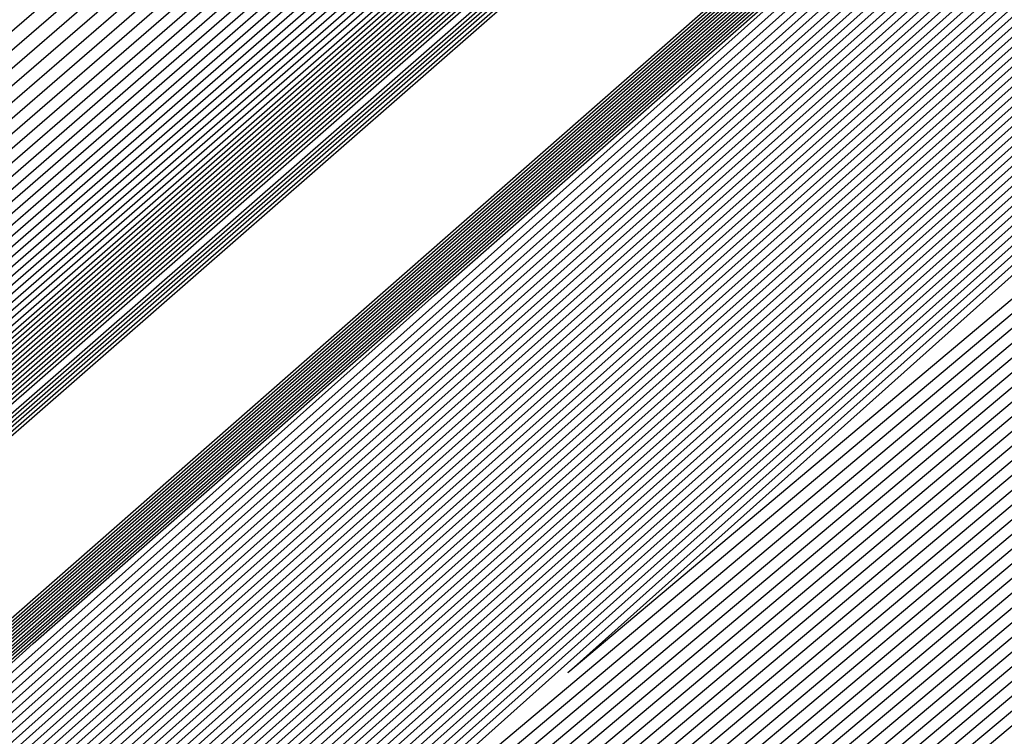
# Model space of a CAD drawing. Extents: x 3249832 to 3255657, y 13789405 to 13793316.
# Tile 704 of 1056: x 3253204.964 to 3253205.247, y 13791254.467 to 13791254.673. Entities that reach past the tile are written whole.
import ezdxf

# ---------------------------------------------------------------- set-up
doc = ezdxf.new("R2010")
doc.units = 0
doc.header["$LTSCALE"] = 100
doc.header["$MEASUREMENT"] = 0
for name, color, linetype in [('GRATIO_03231_CON', 1, 'CONTINUOUS'), ('GRATIO_0323_ICON', 1, 'CONTINUOUS'), ('TARGETS_EAST', 7, 'CONTINUOUS')]:
    doc.layers.add(name, color=color, linetype=linetype)

# ---------------------------------------------------------------- blocks, each defined once
blk = doc.blocks.new('Gratio_032316_contours')
at = {"layer": 'GRATIO_03231_CON', "color": 1, "linetype": 'Continuous', "flags": 128}
for points in [[(3253179.55027, 13791232.39503), (3253186.87441, 13791238.77001), (3253201.4775, 13791251.51898), (3253219.20823, 13791267.00714), (3253234.45763, 13791280.32933), (3253243.00028, 13791287.79153), (3253246.14511, 13791290.5444), (3253246.5846, 13791290.94974), (3253247.02187, 13791291.379), (3253250.20254, 13791294.24212), (3253258.88285, 13791301.95866), (3253274.44262, 13791315.73867), (3253292.7559, 13791331.95413), (3253308.32028, 13791345.76753)], [(3253180.16544, 13791232.93802), (3253187.28488, 13791239.13155), (3253201.72516, 13791251.73678), (3253219.33902, 13791267.12228), (3253234.51314, 13791280.37862), (3253243.01644, 13791287.80647), (3253246.14668, 13791290.54676), (3253246.58389, 13791290.95054), (3253247.01645, 13791291.37639), (3253250.16633, 13791294.21318), (3253258.7639, 13791301.85732), (3253274.17605, 13791315.50724), (3253292.31584, 13791331.56933), (3253307.73285, 13791345.25198)], [(3253180.78061, 13791233.481), (3253187.69534, 13791239.49309), (3253201.97282, 13791251.95458), (3253219.46981, 13791267.23741), (3253234.56866, 13791280.42791), (3253243.03259, 13791287.8214), (3253246.14825, 13791290.54912), (3253246.58317, 13791290.95133), (3253247.01103, 13791291.37378), (3253250.13013, 13791294.18424), (3253258.64495, 13791301.75599), (3253273.90947, 13791315.27582), (3253291.87577, 13791331.18453), (3253307.14542, 13791344.73643)], [(3253181.39578, 13791234.02399), (3253188.1058, 13791239.85463), (3253202.22048, 13791252.17237), (3253219.6006, 13791267.35254), (3253234.62418, 13791280.4772), (3253243.04874, 13791287.83633), (3253246.14982, 13791290.55149), (3253246.58246, 13791290.95213), (3253247.00561, 13791291.37117), (3253250.09393, 13791294.15529), (3253258.526, 13791301.65465), (3253273.6429, 13791315.0444), (3253291.4357, 13791330.79973), (3253306.55799, 13791344.22088)], [(3253182.62612, 13791235.10996), (3253188.92672, 13791240.5777), (3253202.71581, 13791252.60797), (3253219.86218, 13791267.58281), (3253234.73522, 13791280.57579), (3253243.08105, 13791287.8662), (3253246.15297, 13791290.55621), (3253246.58103, 13791290.95372), (3253246.99477, 13791291.36594), (3253250.02153, 13791294.09741), (3253258.2881, 13791301.45198), (3253273.10975, 13791314.58156), (3253290.55557, 13791330.03014), (3253305.38313, 13791343.18978)], [(3253183.24129, 13791235.65295), (3253189.33718, 13791240.93924), (3253202.96347, 13791252.82577), (3253219.99297, 13791267.69794), (3253234.79073, 13791280.62508), (3253243.0972, 13791287.88113), (3253246.15454, 13791290.55858), (3253246.58032, 13791290.95452), (3253246.98935, 13791291.36333), (3253249.98532, 13791294.06847), (3253258.16915, 13791301.35065), (3253272.84317, 13791314.35013), (3253290.11551, 13791329.64534), (3253304.7957, 13791342.67423)], [(3253189.74764, 13791241.30078), (3253203.21113, 13791253.04357), (3253220.12376, 13791267.81308), (3253234.84625, 13791280.67437), (3253243.11336, 13791287.89607), (3253246.15611, 13791290.56094), (3253246.57961, 13791290.95531), (3253246.98393, 13791291.36072), (3253249.94912, 13791294.03953), (3253258.05019, 13791301.24931), (3253272.5766, 13791314.11871), (3253289.67544, 13791329.26055), (3253304.20827, 13791342.15868)], [(3253190.1581, 13791241.66232), (3253203.45879, 13791253.26136), (3253220.25455, 13791267.92821), (3253234.90177, 13791280.72366), (3253243.12951, 13791287.911), (3253246.15768, 13791290.5633), (3253246.57889, 13791290.95611), (3253246.97851, 13791291.35811), (3253249.91292, 13791294.01058), (3253257.93124, 13791301.14798), (3253272.31002, 13791313.88729), (3253289.23538, 13791328.87575), (3253303.62084, 13791341.64313)], [(3253190.97902, 13791242.38539), (3253203.95411, 13791253.69696), (3253220.51613, 13791268.15847), (3253235.01281, 13791280.82224), (3253243.16182, 13791287.94087), (3253246.16082, 13791290.56803), (3253246.57747, 13791290.9577), (3253246.96767, 13791291.35288), (3253249.84051, 13791293.9527), (3253257.69334, 13791300.94531), (3253271.77687, 13791313.42445), (3253288.35525, 13791328.10615), (3253302.44598, 13791340.61203)], [(3253191.38948, 13791242.74693), (3253204.20177, 13791253.91476), (3253220.64692, 13791268.27361), (3253235.06832, 13791280.87154), (3253243.17797, 13791287.9558), (3253246.1624, 13791290.57039), (3253246.57675, 13791290.9585), (3253246.96225, 13791291.35027), (3253249.80431, 13791293.92376), (3253257.57439, 13791300.84397), (3253271.51029, 13791313.19303), (3253287.91518, 13791327.72135), (3253301.85855, 13791340.09648)], [(3253191.79994, 13791243.10847), (3253204.44943, 13791254.13256), (3253220.77772, 13791268.38874), (3253235.12384, 13791280.92083), (3253243.19412, 13791287.97073), (3253246.16397, 13791290.57276), (3253246.57604, 13791290.95929), (3253246.95683, 13791291.34766), (3253249.76811, 13791293.89481), (3253257.45544, 13791300.74264), (3253271.24372, 13791312.9616), (3253287.47511, 13791327.33655), (3253301.27112, 13791339.58093)], [(3253192.2104, 13791243.47001), (3253204.69709, 13791254.35035), (3253220.90851, 13791268.50387), (3253235.17936, 13791280.97012), (3253243.21028, 13791287.98567), (3253246.16554, 13791290.57512), (3253246.57533, 13791290.96009), (3253246.95142, 13791291.34505), (3253249.73191, 13791293.86587), (3253257.33649, 13791300.6413), (3253270.97714, 13791312.73018), (3253287.03505, 13791326.95176), (3253300.68369, 13791339.06538)], [(3253193.03132, 13791244.19308), (3253205.19242, 13791254.78595), (3253221.17009, 13791268.73414), (3253235.29039, 13791281.0687), (3253243.24258, 13791288.01553), (3253246.16868, 13791290.57985), (3253246.5739, 13791290.96168), (3253246.94058, 13791291.33982), (3253249.6595, 13791293.80799), (3253257.09858, 13791300.43863), (3253270.44399, 13791312.26734), (3253286.15492, 13791326.18216), (3253299.50883, 13791338.03428)], [(3253193.44178, 13791244.55462), (3253205.44008, 13791255.00375), (3253221.30088, 13791268.84927), (3253235.34591, 13791281.11799), (3253243.25874, 13791288.03047), (3253246.17025, 13791290.58221), (3253246.57319, 13791290.96248), (3253246.93516, 13791291.33721), (3253249.6233, 13791293.77904), (3253256.97963, 13791300.3373), (3253270.17741, 13791312.03592), (3253285.71485, 13791325.79737), (3253298.92139, 13791337.51873)], [(3253193.85224, 13791244.91616), (3253205.68774, 13791255.22155), (3253221.43167, 13791268.9644), (3253235.40143, 13791281.16728), (3253243.27489, 13791288.0454), (3253246.17182, 13791290.58457), (3253246.57247, 13791290.96327), (3253246.92974, 13791291.3346), (3253249.5871, 13791293.7501), (3253256.86068, 13791300.23596), (3253269.91084, 13791311.8045), (3253285.27479, 13791325.41257), (3253298.33396, 13791337.00318)], [(3253194.2627, 13791245.2777), (3253205.9354, 13791255.43934), (3253221.56246, 13791269.07954), (3253235.45695, 13791281.21658), (3253243.29104, 13791288.06033), (3253246.17339, 13791290.58694), (3253246.57176, 13791290.96407), (3253246.92432, 13791291.33198), (3253249.55089, 13791293.72116), (3253256.74173, 13791300.13463), (3253269.64426, 13791311.57307), (3253284.83472, 13791325.02777), (3253297.74653, 13791336.48763)], [(3253195.08362, 13791246.00077), (3253206.43072, 13791255.87494), (3253221.82404, 13791269.3098), (3253235.56798, 13791281.31516), (3253243.32335, 13791288.0902), (3253246.17654, 13791290.59166), (3253246.57033, 13791290.96566), (3253246.91348, 13791291.32676), (3253249.47849, 13791293.66327), (3253256.50383, 13791299.93196), (3253269.11111, 13791311.11023), (3253283.95459, 13791324.25817), (3253296.57167, 13791335.45653)], [(3253195.49408, 13791246.36231), (3253206.67838, 13791256.09274), (3253221.95483, 13791269.42494), (3253235.6235, 13791281.36445), (3253243.3395, 13791288.10513), (3253246.17811, 13791290.59402), (3253246.56962, 13791290.96646), (3253246.90806, 13791291.32415), (3253249.44229, 13791293.63433), (3253256.38488, 13791299.83062), (3253268.84454, 13791310.87881), (3253283.51452, 13791323.87338), (3253295.98424, 13791334.94098)], [(3253195.90454, 13791246.72385), (3253206.92604, 13791256.31054), (3253222.08562, 13791269.54007), (3253235.67902, 13791281.41374), (3253243.35566, 13791288.12007), (3253246.17968, 13791290.59639), (3253246.56891, 13791290.96725), (3253246.90264, 13791291.32154), (3253249.40609, 13791293.60539), (3253256.26593, 13791299.72929), (3253268.57796, 13791310.64739), (3253283.07446, 13791323.48858), (3253295.39681, 13791334.42543)], [(3253196.31501, 13791247.08539), (3253207.1737, 13791256.52833), (3253222.21641, 13791269.6552), (3253235.73454, 13791281.46303), (3253243.37181, 13791288.135), (3253246.18125, 13791290.59875), (3253246.56819, 13791290.96805), (3253246.89722, 13791291.31892), (3253249.36988, 13791293.57645), (3253256.14697, 13791299.62795), (3253268.31138, 13791310.41597), (3253282.63439, 13791323.10378), (3253294.80938, 13791333.90988)], [(3253197.13593, 13791247.80846), (3253207.66903, 13791256.96393), (3253222.47799, 13791269.88547), (3253235.84557, 13791281.56162), (3253243.40412, 13791288.16487), (3253246.18439, 13791290.60348), (3253246.56677, 13791290.96964), (3253246.88638, 13791291.3137), (3253249.29748, 13791293.51856), (3253255.90907, 13791299.42528), (3253267.77823, 13791309.95312), (3253281.75426, 13791322.33419), (3253293.63452, 13791332.87878)], [(3253197.54639, 13791248.17), (3253207.91669, 13791257.18173), (3253222.60878, 13791270.0006), (3253235.90109, 13791281.61091), (3253243.42027, 13791288.1798), (3253246.18596, 13791290.60584), (3253246.56605, 13791290.97044), (3253246.88096, 13791291.31109), (3253249.26128, 13791293.48962), (3253255.79012, 13791299.32395), (3253267.51166, 13791309.7217), (3253281.31419, 13791321.94939), (3253293.04709, 13791332.36323), (3253299.24948, 13791337.92415)], [(3253197.95685, 13791248.53154), (3253208.16435, 13791257.39953), (3253222.73957, 13791270.11573), (3253235.95661, 13791281.6602), (3253243.43643, 13791288.19473), (3253246.18754, 13791290.6082), (3253246.56534, 13791290.97123), (3253246.87554, 13791291.30847), (3253249.22507, 13791293.46068), (3253255.67117, 13791299.22261), (3253267.24508, 13791309.49028), (3253280.87413, 13791321.56459), (3253292.45966, 13791331.84768), (3253298.58416, 13791337.33876)], [(3253198.36731, 13791248.89308), (3253208.41201, 13791257.61732), (3253222.87037, 13791270.23087), (3253236.01213, 13791281.70949), (3253243.45258, 13791288.20967), (3253246.18911, 13791290.61057), (3253246.56463, 13791290.97203), (3253246.87012, 13791291.30586), (3253249.18887, 13791293.43173), (3253255.55222, 13791299.12128), (3253266.9785, 13791309.25886), (3253280.43407, 13791321.17979), (3253291.87223, 13791331.33213), (3253297.91884, 13791336.75338)], [(3253199.18823, 13791249.61615), (3253208.90733, 13791258.05292), (3253223.13195, 13791270.46113), (3253236.12316, 13791281.80807), (3253243.48489, 13791288.23953), (3253246.19225, 13791290.61529), (3253246.5632, 13791290.97362), (3253246.85928, 13791291.30064), (3253249.11647, 13791293.37385), (3253255.31432, 13791298.91861), (3253266.44535, 13791308.79601), (3253279.55394, 13791320.4102), (3253290.69737, 13791330.30103), (3253296.5882, 13791335.58261)], [(3253199.59869, 13791249.97769), (3253209.15499, 13791258.27072), (3253223.26274, 13791270.57626), (3253236.17868, 13791281.85736), (3253243.50104, 13791288.25447), (3253246.19382, 13791290.61766), (3253246.56249, 13791290.97442), (3253246.85386, 13791291.29803), (3253249.08026, 13791293.34491), (3253255.19536, 13791298.81727), (3253266.17878, 13791308.56459), (3253279.11387, 13791320.0254), (3253290.10994, 13791329.78548), (3253295.92288, 13791334.99723)], [(3253200.00915, 13791250.33923), (3253209.40265, 13791258.48852), (3253223.39353, 13791270.6914), (3253236.2342, 13791281.90666), (3253243.51719, 13791288.2694), (3253246.19539, 13791290.62002), (3253246.56177, 13791290.97521), (3253246.84844, 13791291.29541), (3253249.04406, 13791293.31596), (3253255.07641, 13791298.71594), (3253265.9122, 13791308.33317), (3253278.6738, 13791319.6406), (3253289.52251, 13791329.26993), (3253295.25756, 13791334.41184)], [(3253200.41961, 13791250.70077), (3253209.65031, 13791258.70631), (3253223.52432, 13791270.80653), (3253236.28972, 13791281.95595), (3253243.53335, 13791288.28434), (3253246.19696, 13791290.62238), (3253246.56106, 13791290.97601), (3253246.84302, 13791291.2928), (3253249.00786, 13791293.28702), (3253254.95746, 13791298.6146), (3253265.64563, 13791308.10175), (3253278.23374, 13791319.25581), (3253288.93508, 13791328.75438), (3253294.59224, 13791333.82646)], [(3253201.24053, 13791251.42384), (3253210.14563, 13791259.14191), (3253223.7859, 13791271.0368), (3253236.40075, 13791282.05453), (3253243.56565, 13791288.3142), (3253246.20011, 13791290.62711), (3253246.55963, 13791290.9776), (3253246.83219, 13791291.28758), (3253248.93546, 13791293.22914), (3253254.71956, 13791298.41193), (3253265.11248, 13791307.63891), (3253277.35361, 13791318.48621), (3253287.76022, 13791327.72328), (3253293.2616, 13791332.65569)], [(3253201.65099, 13791251.78538), (3253210.3933, 13791259.35971), (3253223.91669, 13791271.15193), (3253236.45627, 13791282.10382), (3253243.58181, 13791288.32914), (3253246.20168, 13791290.62947), (3253246.55892, 13791290.9784), (3253246.82677, 13791291.28496), (3253248.89925, 13791293.20019), (3253254.60061, 13791298.3106), (3253264.8459, 13791307.40749), (3253276.91354, 13791318.10141), (3253287.17279, 13791327.20773)], [(3253215.27891, 13791264.12388), (3253208.32754, 13791257.89481), (3253202.31158, 13791252.48555), (3253202.06145, 13791252.14692), (3253210.64096, 13791259.57751), (3253224.04748, 13791271.26706)], [(3253216.27123, 13791264.99994), (3253209.15191, 13791258.62312), (3253202.92675, 13791253.02854), (3253202.47191, 13791252.50846), (3253210.88862, 13791259.7953), (3253224.17827, 13791271.38219)]]:
    blk.add_lwpolyline(points, dxfattribs=at)
at = {"layer": 'GRATIO_03231_CON', "color": 5, "linetype": 'Continuous', "flags": 128}
for points in [[(3253178.31993, 13791231.30905), (3253186.05349, 13791238.04694), (3253200.98218, 13791251.08338), (3253218.94665, 13791266.77688), (3253234.34659, 13791280.23075), (3253242.96798, 13791287.76167), (3253246.14197, 13791290.53967), (3253246.58603, 13791290.94815), (3253247.02107, 13791291.37394), (3253250.18182, 13791294.2177), (3253258.80647, 13791301.88356), (3253274.26937, 13791315.56557), (3253292.48955, 13791331.61762), (3253308.02221, 13791345.18354)], [(3253177.70476, 13791230.76607), (3253185.64303, 13791237.6854), (3253200.73452, 13791250.86558), (3253218.81586, 13791266.66175), (3253234.29107, 13791280.18146), (3253242.95182, 13791287.74673), (3253246.1404, 13791290.53731), (3253246.58674, 13791290.94735), (3253247.01436, 13791291.36584), (3253250.12102, 13791294.16091), (3253258.59804, 13791301.69555), (3253273.79626, 13791315.14336), (3253291.70456, 13791330.92064), (3253306.97134, 13791344.25434)], [(3253177.08958, 13791230.22308), (3253185.23257, 13791237.32386), (3253200.48686, 13791250.64779), (3253218.68507, 13791266.54661), (3253234.23556, 13791280.13216), (3253242.93567, 13791287.7318), (3253246.13883, 13791290.53495), (3253246.58745, 13791290.94656), (3253247.00766, 13791291.35773), (3253250.06022, 13791294.10413), (3253258.38961, 13791301.50754), (3253273.32314, 13791314.72115), (3253290.91956, 13791330.22366), (3253305.92046, 13791343.32515)], [(3253176.47441, 13791229.68009), (3253184.82211, 13791236.96232), (3253200.23919, 13791250.42999), (3253218.55428, 13791266.43148), (3253234.18004, 13791280.08287), (3253242.91952, 13791287.71687), (3253246.13725, 13791290.53258), (3253246.58817, 13791290.94576), (3253247.00095, 13791291.34963), (3253249.99942, 13791294.04734), (3253258.18118, 13791301.31953), (3253272.85003, 13791314.29894), (3253290.13456, 13791329.52668), (3253304.86958, 13791342.39595)], [(3253175.24407, 13791228.59412), (3253184.00119, 13791236.23925), (3253199.74387, 13791249.99439), (3253218.2927, 13791266.20121), (3253234.069, 13791279.98429), (3253242.88721, 13791287.687), (3253246.13411, 13791290.52786), (3253246.58959, 13791290.94417), (3253246.98754, 13791291.33342), (3253249.87782, 13791293.93376), (3253257.76432, 13791300.94351), (3253271.9038, 13791313.45451), (3253288.56457, 13791328.13272), (3253302.76783, 13791340.53756)], [(3253196.57706, 13791247.03615), (3253203.47105, 13791253.1938), (3253218.75951, 13791266.60126), (3253234.06971, 13791279.98413), (3253242.88772, 13791287.68662), (3253246.13462, 13791290.52731), (3253246.59031, 13791290.94338), (3253246.98083, 13791291.32532), (3253249.81702, 13791293.87697), (3253257.55589, 13791300.7555), (3253271.43068, 13791313.0323), (3253287.77957, 13791327.43574), (3253301.71695, 13791339.60837)], [(3253196.71057, 13791247.15254), (3253203.58621, 13791253.29381), (3253218.83398, 13791266.66558), (3253234.10345, 13791280.01283), (3253242.89801, 13791287.6948), (3253246.13636, 13791290.52784), (3253246.59102, 13791290.94258), (3253246.97413, 13791291.31721), (3253249.75622, 13791293.82018), (3253257.34746, 13791300.56749), (3253270.95757, 13791312.61009), (3253286.99457, 13791326.73875), (3253300.66608, 13791338.67918)], [(3253196.84408, 13791247.26894), (3253203.70137, 13791253.39382), (3253218.90845, 13791266.7299), (3253234.13718, 13791280.04153), (3253242.9083, 13791287.70297), (3253246.13809, 13791290.52836), (3253246.59174, 13791290.94178), (3253246.96742, 13791291.30911), (3253249.69542, 13791293.76339), (3253257.13903, 13791300.37948), (3253270.48445, 13791312.18788), (3253286.20957, 13791326.04177), (3253299.6152, 13791337.74998)], [(3253197.11109, 13791247.50174), (3253203.93169, 13791253.59384), (3253219.0574, 13791266.85855), (3253234.20465, 13791280.09892), (3253242.92888, 13791287.71932), (3253246.14156, 13791290.52941), (3253246.59316, 13791290.94019), (3253246.95401, 13791291.2929), (3253249.57383, 13791293.64981), (3253256.72217, 13791300.00346), (3253269.53822, 13791311.34346), (3253284.63958, 13791324.64781), (3253297.51345, 13791335.89159)], [(3253197.2446, 13791247.61813), (3253204.04685, 13791253.69384), (3253219.13187, 13791266.92287), (3253234.23839, 13791280.12762), (3253242.93918, 13791287.72749), (3253246.1433, 13791290.52994), (3253246.59388, 13791290.9394), (3253246.9473, 13791291.28479), (3253249.51303, 13791293.59302), (3253256.51374, 13791299.81545), (3253269.06511, 13791310.92125), (3253283.85458, 13791323.95083), (3253296.46257, 13791334.9624)], [(3253197.37811, 13791247.73453), (3253204.16201, 13791253.79385), (3253219.20635, 13791266.98719), (3253234.27212, 13791280.15631), (3253242.94947, 13791287.73567), (3253246.14503, 13791290.53046), (3253246.59459, 13791290.9386), (3253246.9406, 13791291.27669), (3253249.45223, 13791293.53623), (3253256.30531, 13791299.62744), (3253268.59199, 13791310.49904), (3253283.06958, 13791323.25385), (3253295.41169, 13791334.0332)], [(3253197.51162, 13791247.85093), (3253204.27717, 13791253.89386), (3253219.28082, 13791267.05151), (3253234.30586, 13791280.18501), (3253242.95976, 13791287.74384), (3253246.14676, 13791290.53099), (3253246.5953, 13791290.9378), (3253246.93389, 13791291.26859), (3253249.39143, 13791293.47944), (3253256.09688, 13791299.43942), (3253268.11888, 13791310.07683), (3253282.28459, 13791322.55687), (3253294.36082, 13791333.10401)], [(3253197.77863, 13791248.08372), (3253204.50749, 13791254.09388), (3253219.42977, 13791267.18016), (3253234.37333, 13791280.2424), (3253242.98034, 13791287.76019), (3253246.15023, 13791290.53204), (3253246.59673, 13791290.93621), (3253246.92048, 13791291.25238), (3253249.26983, 13791293.36586), (3253255.68002, 13791299.0634), (3253267.17265, 13791309.2324), (3253280.71459, 13791321.16291), (3253292.25906, 13791331.24562), (3253298.86322, 13791336.86351)], [(3253197.91214, 13791248.20012), (3253204.62265, 13791254.19388), (3253219.50424, 13791267.24448), (3253234.40706, 13791280.2711), (3253242.99064, 13791287.76837), (3253246.15197, 13791290.53257), (3253246.59744, 13791290.93542), (3253246.91378, 13791291.24427), (3253249.20903, 13791293.30907), (3253255.47159, 13791298.87539), (3253266.69953, 13791308.81019), (3253279.9296, 13791320.46593), (3253291.20819, 13791330.31643), (3253297.66843, 13791335.81202)], [(3253198.04565, 13791248.31651), (3253204.73781, 13791254.29389), (3253219.57872, 13791267.3088), (3253234.4408, 13791280.2998), (3253243.00093, 13791287.77654), (3253246.1537, 13791290.53309), (3253246.59816, 13791290.93462), (3253246.90707, 13791291.23617), (3253249.14823, 13791293.25228), (3253255.26316, 13791298.68738), (3253266.22642, 13791308.38798), (3253279.1446, 13791319.76895), (3253290.15731, 13791329.38723), (3253296.47364, 13791334.76054)], [(3253198.17916, 13791248.43291), (3253204.85297, 13791254.3939), (3253219.65319, 13791267.37312), (3253234.47453, 13791280.32849), (3253243.01122, 13791287.78471), (3253246.15544, 13791290.53362), (3253246.59887, 13791290.93382), (3253246.90036, 13791291.22806), (3253249.08743, 13791293.19549), (3253255.05473, 13791298.49937), (3253265.7533, 13791307.96577), (3253278.3596, 13791319.07197), (3253289.10643, 13791328.45804), (3253295.27885, 13791333.70905)], [(3253198.44617, 13791248.6657), (3253205.08329, 13791254.59392), (3253219.80214, 13791267.50177), (3253234.542, 13791280.38589), (3253243.0318, 13791287.80106), (3253246.15891, 13791290.53467), (3253246.6003, 13791290.93223), (3253246.88695, 13791291.21186), (3253248.96583, 13791293.08191), (3253254.63787, 13791298.12335), (3253264.80707, 13791307.12135), (3253276.7896, 13791317.678), (3253287.00468, 13791326.59965), (3253292.88927, 13791331.60608), (3253295.95133, 13791334.07094)], [(3253198.57968, 13791248.7821), (3253205.19845, 13791254.69392), (3253219.87661, 13791267.56609), (3253234.57574, 13791280.41459), (3253243.04209, 13791287.80924), (3253246.16064, 13791290.53519), (3253246.60101, 13791290.93144), (3253246.88025, 13791291.20375), (3253248.90503, 13791293.02512), (3253254.42944, 13791297.93534), (3253264.33396, 13791306.69914), (3253276.00461, 13791316.98102), (3253285.9538, 13791325.67045), (3253291.69448, 13791330.55459), (3253294.7416, 13791333.01142)], [(3253198.71319, 13791248.8985), (3253205.31361, 13791254.79393), (3253219.95108, 13791267.63041), (3253234.60947, 13791280.44328), (3253243.05239, 13791287.81741), (3253246.16237, 13791290.53572), (3253246.60172, 13791290.93064), (3253246.87354, 13791291.19565), (3253248.84423, 13791292.96834), (3253254.22101, 13791297.74733), (3253263.86084, 13791306.27693), (3253275.21961, 13791316.28404), (3253284.90293, 13791324.74126), (3253290.49969, 13791329.50311), (3253293.53187, 13791331.9519)], [(3253198.8467, 13791249.0149), (3253205.42877, 13791254.89394), (3253220.02556, 13791267.69473), (3253234.64321, 13791280.47198), (3253243.06268, 13791287.82558), (3253246.16411, 13791290.53624), (3253246.60244, 13791290.92984), (3253246.86684, 13791291.18754), (3253248.78343, 13791292.91155), (3253254.01258, 13791297.55932), (3253263.38773, 13791305.85472), (3253274.43461, 13791315.58706), (3253283.85205, 13791323.81207), (3253289.3049, 13791328.45162), (3253292.32214, 13791330.89237), (3253295.39879, 13791333.38715)], [(3253199.11371, 13791249.24769), (3253205.65909, 13791255.09396), (3253220.17451, 13791267.82338), (3253234.71068, 13791280.52937), (3253243.08326, 13791287.84193), (3253246.16758, 13791290.53729), (3253246.60386, 13791290.92825), (3253246.85342, 13791291.17133), (3253248.66183, 13791292.79797), (3253253.59572, 13791297.1833), (3253262.4415, 13791305.01029), (3253272.86462, 13791314.1931), (3253281.7503, 13791321.95368), (3253286.91532, 13791326.34865), (3253289.90268, 13791328.77333), (3253293.18693, 13791331.45768)], [(3253199.24722, 13791249.36409), (3253205.77425, 13791255.19397), (3253220.24898, 13791267.8877), (3253234.74441, 13791280.55807), (3253243.09355, 13791287.85011), (3253246.16931, 13791290.53782), (3253246.60458, 13791290.92746), (3253246.84672, 13791291.16323), (3253248.60103, 13791292.74118), (3253253.38729, 13791296.99529), (3253261.96839, 13791304.58808), (3253272.07962, 13791313.49612), (3253280.69942, 13791321.02448), (3253285.72053, 13791325.29717), (3253288.69295, 13791327.71381), (3253292.081, 13791330.49295), (3253297.61917, 13791335.1971)], [(3253199.38073, 13791249.48048), (3253205.88941, 13791255.29397), (3253220.32345, 13791267.95202), (3253234.77815, 13791280.58677), (3253243.10385, 13791287.85828), (3253246.17105, 13791290.53834), (3253246.60529, 13791290.92666), (3253246.84001, 13791291.15513), (3253248.54023, 13791292.68439), (3253253.17886, 13791296.80728), (3253261.49527, 13791304.16587), (3253271.29462, 13791312.79914), (3253279.64854, 13791320.09529), (3253284.52574, 13791324.24568), (3253287.48322, 13791326.65429), (3253290.97507, 13791329.52822), (3253296.71525, 13791334.41022)], [(3253199.51424, 13791249.59688), (3253206.00457, 13791255.39398), (3253220.39793, 13791268.01634), (3253234.81188, 13791280.61546), (3253243.11414, 13791287.86646), (3253246.17278, 13791290.53887), (3253246.606, 13791290.92586), (3253246.83331, 13791291.14702), (3253248.47943, 13791292.6276), (3253252.97044, 13791296.61927), (3253261.02215, 13791303.74366), (3253270.50962, 13791312.10216), (3253278.59767, 13791319.16609), (3253283.33095, 13791323.1942), (3253286.27349, 13791325.59476), (3253289.86914, 13791328.56348), (3253295.81132, 13791333.62334)], [(3253199.78125, 13791249.82967), (3253206.23489, 13791255.594), (3253220.54687, 13791268.14499), (3253234.87935, 13791280.67286), (3253243.13472, 13791287.8828), (3253246.17625, 13791290.53992), (3253246.60743, 13791290.92427), (3253246.8199, 13791291.13081), (3253248.35784, 13791292.51402), (3253252.55358, 13791296.24325), (3253260.07593, 13791302.89924), (3253268.93963, 13791310.70819), (3253276.49591, 13791317.3077), (3253280.94137, 13791321.09123), (3253283.85403, 13791323.47572), (3253287.65728, 13791326.63402), (3253294.00347, 13791332.04958)], [(3253199.91476, 13791249.94607), (3253206.35005, 13791255.69401), (3253220.62135, 13791268.20931), (3253234.91309, 13791280.70156), (3253243.14501, 13791287.89098), (3253246.17798, 13791290.54045), (3253246.60814, 13791290.92348), (3253246.81319, 13791291.12271), (3253248.29704, 13791292.45723), (3253252.34515, 13791296.05524), (3253259.60281, 13791302.47703), (3253268.15463, 13791310.01121), (3253275.44504, 13791316.37851), (3253279.74658, 13791320.03974), (3253282.6443, 13791322.4162), (3253286.55135, 13791325.66929), (3253293.09954, 13791331.2627), (3253300.79521, 13791337.86923)], [(3253200.04827, 13791250.06247), (3253206.46521, 13791255.79401), (3253220.69582, 13791268.27363), (3253234.94682, 13791280.73025), (3253243.15531, 13791287.89915), (3253246.17972, 13791290.54097), (3253246.60886, 13791290.92268), (3253246.80649, 13791291.1146), (3253248.23624, 13791292.40044), (3253252.13672, 13791295.86723), (3253259.1297, 13791302.05482), (3253267.36963, 13791309.31423), (3253274.39416, 13791315.44932), (3253278.55179, 13791318.98826), (3253281.43456, 13791321.35667), (3253285.44542, 13791324.70455), (3253292.19561, 13791330.47582), (3253300.12972, 13791337.29016)], [(3253200.18178, 13791250.17887), (3253206.58037, 13791255.89402), (3253220.77029, 13791268.33795), (3253234.98056, 13791280.75895), (3253243.1656, 13791287.90733), (3253246.18145, 13791290.5415), (3253246.60957, 13791290.92188), (3253246.79978, 13791291.1065), (3253248.17544, 13791292.34365), (3253251.92829, 13791295.67922), (3253258.65658, 13791301.63261), (3253266.58464, 13791308.61725), (3253273.34328, 13791314.52012), (3253277.357, 13791317.93677), (3253280.22483, 13791320.29715), (3253284.33949, 13791323.73982), (3253291.29169, 13791329.68894), (3253299.46423, 13791336.71108)], [(3253200.44879, 13791250.41166), (3253206.81069, 13791256.09404), (3253220.91924, 13791268.4666), (3253235.04803, 13791280.81634), (3253243.18618, 13791287.92368), (3253246.18492, 13791290.54255), (3253246.611, 13791290.92029), (3253246.78637, 13791291.09029), (3253248.05384, 13791292.23007), (3253251.51143, 13791295.3032), (3253257.71035, 13791300.78818), (3253265.01464, 13791307.22329), (3253271.24153, 13791312.66173), (3253274.96742, 13791315.8338), (3253277.80537, 13791318.17811), (3253282.12763, 13791321.81036), (3253289.48383, 13791328.11518), (3253298.13324, 13791335.55292)], [(3253200.5823, 13791250.52806), (3253206.92586, 13791256.19405), (3253220.99372, 13791268.53092), (3253235.08176, 13791280.84504), (3253243.19647, 13791287.93185), (3253246.18666, 13791290.54307), (3253246.61171, 13791290.9195), (3253246.77966, 13791291.08219), (3253247.99304, 13791292.17328), (3253251.303, 13791295.11519), (3253257.23724, 13791300.36597), (3253264.22964, 13791306.52631), (3253270.19065, 13791311.73254), (3253273.77263, 13791314.78231), (3253276.59564, 13791317.11859), (3253281.0217, 13791320.84562), (3253288.57991, 13791327.3283), (3253297.46775, 13791334.97385)], [(3253200.71581, 13791250.64445), (3253207.04102, 13791256.29406), (3253221.06819, 13791268.59524), (3253235.1155, 13791280.87374), (3253243.20676, 13791287.94002), (3253246.18839, 13791290.5436), (3253246.61242, 13791290.9187), (3253246.77296, 13791291.07408), (3253247.93224, 13791292.11649), (3253251.09457, 13791294.92718), (3253256.76412, 13791299.94376), (3253263.44465, 13791305.82933), (3253269.13978, 13791310.80334), (3253272.57784, 13791313.73083), (3253275.38591, 13791316.05906), (3253279.91577, 13791319.88089), (3253287.67598, 13791326.54142), (3253296.80226, 13791334.39477)], [(3253200.84932, 13791250.76085), (3253207.15618, 13791256.39406), (3253221.14266, 13791268.65956), (3253235.14923, 13791280.90243), (3253243.21706, 13791287.9482), (3253246.19012, 13791290.54412), (3253246.61314, 13791290.9179), (3253246.76625, 13791291.06598), (3253247.87144, 13791292.0597), (3253250.88614, 13791294.73917), (3253256.29101, 13791299.52155), (3253262.65965, 13791305.13235), (3253268.0889, 13791309.87415), (3253271.38305, 13791312.67934), (3253274.17618, 13791314.99954), (3253278.80984, 13791318.91616), (3253286.77206, 13791325.75454), (3253296.13677, 13791333.81569)], [(3253201.11633, 13791250.99365), (3253207.3865, 13791256.59408), (3253221.29161, 13791268.78821), (3253235.2167, 13791280.95983), (3253243.23764, 13791287.96455), (3253246.19359, 13791290.54517), (3253246.61456, 13791290.91631), (3253246.75284, 13791291.04977), (3253247.74984, 13791291.94612), (3253250.46928, 13791294.36315), (3253255.34478, 13791298.67713), (3253261.08965, 13791303.73839), (3253265.98715, 13791308.01576), (3253268.99347, 13791310.57637), (3253271.75672, 13791312.8805), (3253276.59798, 13791316.9867), (3253284.9642, 13791324.18078), (3253294.80578, 13791332.65754)], [(3253201.24984, 13791251.11004), (3253207.50166, 13791256.69409), (3253221.36608, 13791268.85253), (3253235.25044, 13791280.98852), (3253243.24793, 13791287.97272), (3253246.19533, 13791290.5457), (3253246.61528, 13791290.91552), (3253246.74613, 13791291.04167), (3253247.68904, 13791291.88933), (3253250.26085, 13791294.17514), (3253254.87166, 13791298.25492), (3253260.30466, 13791303.04141), (3253264.93627, 13791307.08657), (3253267.79868, 13791309.52489), (3253270.54699, 13791311.82097), (3253275.49205, 13791316.02196), (3253284.06028, 13791323.3939), (3253294.14029, 13791332.07846)], [(3253299.35381, 13791335.9237), (3253286.25172, 13791324.38716), (3253270.79069, 13791310.86249), (3253257.61789, 13791299.40003), (3253250.22293, 13791293.0328), (3253247.46514, 13791290.7248), (3253247.04628, 13791290.42273), (3253246.62408, 13791290.0551), (3253243.68024, 13791287.47763), (3253235.65243, 13791280.52785), (3253221.67493, 13791268.49847), (3253207.66834, 13791256.50298), (3253201.24984, 13791251.11004)], [(3253201.38335, 13791251.22644), (3253207.61682, 13791256.7941), (3253221.44056, 13791268.91685), (3253235.28417, 13791281.01722), (3253243.25822, 13791287.9809), (3253246.19706, 13791290.54622), (3253246.61599, 13791290.91472), (3253246.73943, 13791291.03356), (3253247.62824, 13791291.83254), (3253250.05242, 13791293.98713), (3253254.39855, 13791297.83271), (3253259.51966, 13791302.34443), (3253263.88539, 13791306.15737), (3253266.60389, 13791308.4734), (3253269.33726, 13791310.76145), (3253274.38613, 13791315.05723), (3253283.15635, 13791322.60702), (3253293.4748, 13791331.49938)], [(3253299.10129, 13791335.70586), (3253286.06223, 13791324.22482), (3253270.67552, 13791310.76527), (3253257.56597, 13791299.35808), (3253250.20639, 13791293.02173), (3253247.46167, 13791290.72506), (3253247.04475, 13791290.42453), (3253246.62391, 13791290.05783), (3253243.68889, 13791287.4877), (3253235.68483, 13791280.55809), (3253221.74845, 13791268.56389), (3253207.783, 13791256.60355), (3253201.38335, 13791251.22644)], [(3253201.51686, 13791251.34284), (3253207.73198, 13791256.8941), (3253221.51503, 13791268.98117), (3253235.31791, 13791281.04592), (3253243.26852, 13791287.98907), (3253246.1988, 13791290.54675), (3253246.6167, 13791290.91393), (3253246.73272, 13791291.02546), (3253247.56744, 13791291.77576), (3253249.84399, 13791293.79912), (3253253.92543, 13791297.41049), (3253258.73466, 13791301.64744), (3253262.83452, 13791305.22818), (3253265.4091, 13791307.42192), (3253268.12753, 13791309.70193), (3253273.2802, 13791314.0925), (3253282.25242, 13791321.82014), (3253292.80931, 13791330.9203), (3253301.81088, 13791338.63068)], [(3253298.84877, 13791335.48803), (3253285.87273, 13791324.06249), (3253270.56035, 13791310.66805), (3253257.51405, 13791299.31614), (3253250.18984, 13791293.01065), (3253247.4582, 13791290.72532), (3253247.04322, 13791290.42633), (3253246.62373, 13791290.06056), (3253243.69755, 13791287.49776), (3253235.71722, 13791280.58833), (3253221.82197, 13791268.62931), (3253207.89767, 13791256.70413), (3253201.51686, 13791251.34284)], [(3253201.78387, 13791251.57563), (3253207.9623, 13791257.09412), (3253221.66398, 13791269.10982), (3253235.38538, 13791281.10331), (3253243.2891, 13791288.00542), (3253246.20227, 13791290.5478), (3253246.61813, 13791290.91233), (3253246.71931, 13791291.00925), (3253247.44584, 13791291.66218), (3253249.42713, 13791293.4231), (3253252.9792, 13791296.56607), (3253257.16467, 13791300.25348), (3253260.73276, 13791303.36979), (3253263.01952, 13791305.31895), (3253265.70807, 13791307.58288), (3253271.06834, 13791312.16303), (3253280.44457, 13791320.24638), (3253291.47832, 13791329.76215), (3253300.88547, 13791337.82513)], [(3253298.34373, 13791335.05235), (3253285.49373, 13791323.73782), (3253270.33006, 13791310.47357), (3253257.41034, 13791299.23211), (3253250.15702, 13791292.9882), (3253247.45165, 13791290.72536), (3253247.04061, 13791290.42937), (3253246.62378, 13791290.06555), (3253243.71512, 13791287.51757), (3253235.78213, 13791280.64867), (3253221.96904, 13791268.7601), (3253208.127, 13791256.90528), (3253201.78387, 13791251.57563)], [(3253201.91738, 13791251.69203), (3253208.07746, 13791257.19413), (3253221.73845, 13791269.17414), (3253235.41911, 13791281.13201), (3253243.29939, 13791288.01359), (3253246.204, 13791290.54832), (3253246.61884, 13791290.91154), (3253246.71261, 13791291.00114), (3253247.38504, 13791291.60539), (3253249.2187, 13791293.23509), (3253252.50609, 13791296.14386), (3253256.37967, 13791299.5565), (3253259.68189, 13791302.44059), (3253261.82473, 13791304.26746), (3253264.49834, 13791306.52336), (3253269.96241, 13791311.1983), (3253279.54064, 13791319.4595), (3253290.81283, 13791329.18307), (3253300.42277, 13791337.42236)], [(3253298.09121, 13791334.83452), (3253285.30424, 13791323.57548), (3253270.21493, 13791310.37629), (3253257.35856, 13791299.19), (3253250.14077, 13791292.97675), (3253247.44864, 13791290.72505), (3253247.03961, 13791290.4305), (3253246.62406, 13791290.06771), (3253243.72406, 13791287.52727), (3253235.81466, 13791280.67874), (3253222.0426, 13791268.82547), (3253208.24167, 13791257.00585), (3253201.91738, 13791251.69203)], [(3253202.05089, 13791251.80842), (3253208.19262, 13791257.29414), (3253221.81293, 13791269.23846), (3253235.45285, 13791281.16071), (3253243.30968, 13791288.02177), (3253246.20573, 13791290.54885), (3253246.61956, 13791290.91074), (3253246.7059, 13791290.99304), (3253247.32424, 13791291.5486), (3253249.01027, 13791293.04708), (3253252.03297, 13791295.72165), (3253255.59467, 13791298.85952), (3253258.63101, 13791301.5114), (3253260.62994, 13791303.21597), (3253263.28861, 13791305.46384), (3253268.85648, 13791310.23357), (3253278.63672, 13791318.67262), (3253290.14734, 13791328.60399), (3253299.96006, 13791337.01958)], [(3253297.83869, 13791334.61668), (3253285.11475, 13791323.41314), (3253270.09981, 13791310.27902), (3253257.30679, 13791299.14788), (3253250.12455, 13791292.96527), (3253247.44567, 13791290.72468), (3253247.03867, 13791290.43158), (3253246.62439, 13791290.06982), (3253243.73305, 13791287.53693), (3253235.8472, 13791280.70879), (3253222.11616, 13791268.89083), (3253208.35634, 13791257.10642), (3253202.05089, 13791251.80842)], [(3253222.18973, 13791268.9562), (3253208.47101, 13791257.20698), (3253202.18439, 13791251.92482), (3253202.18439, 13791251.92482), (3253208.30778, 13791257.39414), (3253221.8874, 13791269.30278)], [(3253222.33685, 13791269.08692), (3253208.70035, 13791257.40813), (3253202.45141, 13791252.15761), (3253202.45141, 13791252.15761), (3253208.5381, 13791257.59416), (3253222.03635, 13791269.43142)], [(3253222.41042, 13791269.15229), (3253208.81502, 13791257.50869), (3253202.58492, 13791252.27401), (3253202.58492, 13791252.27401), (3253208.65326, 13791257.69417), (3253222.11082, 13791269.49575)], [(3253222.48398, 13791269.21765), (3253208.92969, 13791257.60926), (3253202.71843, 13791252.39041), (3253202.71843, 13791252.39041), (3253208.76842, 13791257.79418), (3253222.18529, 13791269.56007)], [(3253222.55754, 13791269.28301), (3253209.04436, 13791257.70983), (3253202.85194, 13791252.50681), (3253202.85193, 13791252.50681), (3253208.88358, 13791257.89419), (3253222.25977, 13791269.62439)], [(3253222.70467, 13791269.41374), (3253209.2737, 13791257.91097), (3253203.11895, 13791252.7396), (3253203.11895, 13791252.7396), (3253209.1139, 13791258.0942), (3253222.40871, 13791269.75304)], [(3253222.77823, 13791269.4791), (3253209.38837, 13791258.01154), (3253203.25246, 13791252.856), (3253203.25246, 13791252.856), (3253209.22906, 13791258.19421), (3253222.48319, 13791269.81736)], [(3253222.8518, 13791269.54447), (3253209.50304, 13791258.11211), (3253203.38597, 13791252.97239), (3253203.38597, 13791252.97239), (3253209.34422, 13791258.29422), (3253222.55766, 13791269.88168)], [(3253222.92536, 13791269.60983), (3253209.61771, 13791258.21268), (3253203.51947, 13791253.08879), (3253203.51947, 13791253.08879), (3253209.45938, 13791258.39423), (3253222.63214, 13791269.946)], [(3253294.55593, 13791331.78482), (3253282.65133, 13791321.30274), (3253268.6032, 13791309.01445), (3253256.6338, 13791298.60027), (3253249.91373, 13791292.81609), (3253247.40711, 13791290.71997), (3253247.02638, 13791290.44557), (3253246.62867, 13791290.09727), (3253243.8498, 13791287.66252), (3253236.27025, 13791281.09954), (3253223.07249, 13791269.74056), (3253209.84706, 13791258.41382), (3253203.78649, 13791253.32159), (3253203.78649, 13791253.32159), (3253209.68971, 13791258.59423), (3253222.78114, 13791270.07458), (3253235.89161, 13791281.53353), (3253243.79641, 13791288.43297), (3253249.04881, 13791292.99861), (3253256.14655, 13791299.14707), (3253268.13516, 13791309.52901), (3253282.25127, 13791321.73092), (3253294.2793, 13791332.07331)], [(3253294.30341, 13791331.56698), (3253282.46184, 13791321.1404), (3253268.48808, 13791308.91717), (3253256.58203, 13791298.55815), (3253249.89752, 13791292.80461), (3253247.40414, 13791290.71961), (3253247.02543, 13791290.44664), (3253246.629, 13791290.09938), (3253243.85878, 13791287.67218), (3253236.30279, 13791281.1296), (3253223.14605, 13791269.80592), (3253209.96173, 13791258.51439), (3253203.92, 13791253.43798), (3253203.92, 13791253.43798), (3253209.80487, 13791258.69424), (3253222.85565, 13791270.13885), (3253235.92547, 13791281.56208), (3253243.80512, 13791288.43921), (3253249.03601, 13791292.98573), (3253256.09723, 13791299.1022), (3253268.02248, 13791309.42905), (3253282.06389, 13791321.56632), (3253294.02824, 13791331.85395)], [(3253294.05089, 13791331.34915), (3253282.27235, 13791320.97806), (3253268.37296, 13791308.8199), (3253256.53026, 13791298.51602), (3253249.8813, 13791292.79314), (3253247.40117, 13791290.71925), (3253247.02448, 13791290.44772), (3253246.62933, 13791290.10149), (3253243.86776, 13791287.68184), (3253236.33533, 13791281.15966), (3253223.21961, 13791269.87129), (3253210.0764, 13791258.61496), (3253204.05351, 13791253.55438), (3253204.05351, 13791253.55438), (3253209.92004, 13791258.79424), (3253222.93017, 13791270.20313), (3253235.95934, 13791281.59062), (3253243.81382, 13791288.44544), (3253249.02321, 13791292.97286), (3253256.04791, 13791299.05733), (3253267.90979, 13791309.32909), (3253281.87651, 13791321.40172), (3253293.77719, 13791331.63458)], [(3253293.79837, 13791331.13131), (3253282.08285, 13791320.81572), (3253268.25784, 13791308.72262), (3253256.47849, 13791298.4739), (3253249.86508, 13791292.78166), (3253247.39821, 13791290.71889), (3253247.02354, 13791290.4488), (3253246.62966, 13791290.1036), (3253243.87675, 13791287.6915), (3253236.36787, 13791281.18972), (3253223.29318, 13791269.93665), (3253210.19107, 13791258.71553), (3253204.18702, 13791253.67078), (3253204.18701, 13791253.67078), (3253210.0352, 13791258.89424), (3253223.00468, 13791270.26741), (3253235.9932, 13791281.61917), (3253243.82253, 13791288.45167), (3253249.01041, 13791292.95999), (3253255.9986, 13791299.01245), (3253267.79711, 13791309.22914), (3253281.68913, 13791321.23712), (3253293.52613, 13791331.41522)], [(3253281.70387, 13791320.49104), (3253268.02759, 13791308.52807), (3253256.37495, 13791298.38965), (3253249.83265, 13791292.75871), (3253247.39227, 13791290.71816), (3253247.02165, 13791290.45095), (3253246.63032, 13791290.10782), (3253243.89471, 13791287.71083), (3253236.43295, 13791281.24983), (3253223.4403, 13791270.06738), (3253210.42041, 13791258.91666), (3253204.45403, 13791253.90357), (3253204.45403, 13791253.90357), (3253210.2655, 13791259.09429), (3253223.15342, 13791270.39627), (3253236.05998, 13791281.67732), (3253243.49467, 13791288.16911), (3253246.23629, 13791290.55891), (3253246.63094, 13791290.89792), (3253246.97688, 13791291.19282), (3253249.38096, 13791293.27243), (3253255.90221, 13791298.92109), (3253267.57241, 13791309.02875), (3253281.31446, 13791320.90786)], [(3253281.51437, 13791320.3287), (3253267.91246, 13791308.4308), (3253256.32319, 13791298.34753), (3253249.81643, 13791292.74723), (3253247.38931, 13791290.7178), (3253247.0207, 13791290.45203), (3253246.63065, 13791290.10993), (3253243.90369, 13791287.72049), (3253236.4655, 13791281.27989), (3253223.51387, 13791270.13274), (3253210.53508, 13791259.01723), (3253204.58754, 13791254.01997), (3253204.58754, 13791254.01997), (3253210.38066, 13791259.1943), (3253223.22789, 13791270.4606), (3253236.0937, 13791281.70603), (3253243.50493, 13791288.17732), (3253246.23793, 13791290.55953), (3253246.63143, 13791290.89735), (3253246.97568, 13791291.19044), (3253249.36691, 13791293.25849), (3253255.85289, 13791298.87622), (3253267.45972, 13791308.92879), (3253281.12708, 13791320.74326)], [(3253281.32488, 13791320.16636), (3253267.79734, 13791308.33352), (3253256.27142, 13791298.30541), (3253249.80022, 13791292.73576), (3253247.38634, 13791290.71744), (3253247.01976, 13791290.4531), (3253246.63098, 13791290.11204), (3253243.91267, 13791287.73015), (3253236.49804, 13791281.30995), (3253223.58743, 13791270.1981), (3253210.64975, 13791259.1178), (3253204.72105, 13791254.13636), (3253204.72105, 13791254.13637), (3253210.49582, 13791259.2943), (3253223.30236, 13791270.52492), (3253236.12742, 13791281.73474), (3253243.51518, 13791288.18552), (3253246.23956, 13791290.56015), (3253246.63193, 13791290.89678), (3253246.97448, 13791291.18805), (3253249.35287, 13791293.24455), (3253255.80356, 13791298.83135), (3253267.34704, 13791308.82884), (3253280.9397, 13791320.57865)], [(3253281.13539, 13791320.00402), (3253267.68222, 13791308.23625), (3253256.21965, 13791298.26328), (3253249.784, 13791292.72428), (3253247.38337, 13791290.71708), (3253247.01881, 13791290.45418), (3253246.63131, 13791290.11416), (3253243.92165, 13791287.73981), (3253236.53058, 13791281.34001), (3253223.66099, 13791270.26347), (3253210.76442, 13791259.21837), (3253204.85455, 13791254.25276), (3253204.85455, 13791254.25276), (3253210.61098, 13791259.39431), (3253223.37683, 13791270.58925), (3253236.16114, 13791281.76345), (3253243.52543, 13791288.19373), (3253246.2412, 13791290.56077), (3253246.63242, 13791290.89621), (3253246.97329, 13791291.18567), (3253249.33882, 13791293.23061), (3253255.75424, 13791298.78648), (3253267.23435, 13791308.72888), (3253280.75231, 13791320.41405)], [(3253267.45197, 13791308.0417), (3253256.11611, 13791298.17904), (3253249.75157, 13791292.70133), (3253247.37744, 13791290.71635), (3253247.01692, 13791290.45633), (3253246.63197, 13791290.11838), (3253243.93961, 13791287.75913), (3253236.59567, 13791281.40012), (3253223.80812, 13791270.3942), (3253210.99376, 13791259.41951), (3253205.12157, 13791254.48556), (3253205.12157, 13791254.48556), (3253210.84129, 13791259.59433), (3253223.52577, 13791270.7179), (3253236.22858, 13791281.82086), (3253243.54593, 13791288.21014), (3253246.24446, 13791290.562), (3253246.6334, 13791290.89508), (3253246.97089, 13791291.1809), (3253249.31072, 13791293.20273), (3253255.65559, 13791298.69674), (3253267.00898, 13791308.52897)]]:
    blk.add_lwpolyline(points, dxfattribs=at)
at = {"layer": 'GRATIO_0323_ICON', "color": 7, "linetype": 'Continuous', "flags": 128}
for points in [[(3253175.85924, 13791229.13711), (3253184.41165, 13791236.60078), (3253199.99153, 13791250.21219), (3253218.42349, 13791266.31635), (3253234.12452, 13791280.03358), (3253242.90336, 13791287.70193), (3253246.13568, 13791290.53022), (3253246.58888, 13791290.94497), (3253246.99424, 13791291.34152), (3253249.93862, 13791293.99055), (3253257.97275, 13791301.13152), (3253272.37691, 13791313.87673), (3253289.34956, 13791328.8297), (3253303.81871, 13791341.46676)], [(3253182.01095, 13791234.56698), (3253188.51626, 13791240.21616), (3253202.46814, 13791252.39017), (3253219.73139, 13791267.46768), (3253234.6797, 13791280.5265), (3253243.0649, 13791287.85127), (3253246.1514, 13791290.55385), (3253246.58175, 13791290.95293), (3253247.00019, 13791291.36856), (3253250.05773, 13791294.12635), (3253258.40705, 13791301.55332), (3253273.37632, 13791314.81298), (3253290.99564, 13791330.41494), (3253305.97056, 13791343.70533)], [(3253196.97758, 13791247.38534), (3253203.81653, 13791253.49383), (3253218.98293, 13791266.79423), (3253234.17092, 13791280.07022), (3253242.91859, 13791287.71115), (3253246.13983, 13791290.52889), (3253246.59245, 13791290.94099), (3253246.96072, 13791291.301), (3253249.63462, 13791293.7066), (3253256.9306, 13791300.19147), (3253270.01134, 13791311.76567), (3253285.42458, 13791325.34479), (3253298.56432, 13791336.82079)], [(3253197.64512, 13791247.96732), (3253204.39233, 13791253.99387), (3253219.3553, 13791267.11584), (3253234.33959, 13791280.21371), (3253242.97005, 13791287.75202), (3253246.1485, 13791290.53152), (3253246.59602, 13791290.93701), (3253246.92719, 13791291.26048), (3253249.33063, 13791293.42265), (3253255.88845, 13791299.25141), (3253267.64576, 13791309.65462), (3253281.49959, 13791321.85989), (3253293.30994, 13791332.17482)], [(3253198.31266, 13791248.54931), (3253204.96813, 13791254.49391), (3253219.72766, 13791267.43745), (3253234.50827, 13791280.35719), (3253243.02151, 13791287.79289), (3253246.15717, 13791290.53414), (3253246.59958, 13791290.93303), (3253246.89366, 13791291.21996), (3253249.02663, 13791293.1387), (3253254.8463, 13791298.31136), (3253265.28019, 13791307.54356), (3253277.5746, 13791318.37498), (3253288.05556, 13791327.52884), (3253294.08406, 13791332.65756)], [(3253190.56856, 13791242.02386), (3253203.70645, 13791253.47916), (3253220.38534, 13791268.04334), (3253234.95729, 13791280.77295), (3253243.14566, 13791287.92593), (3253246.15925, 13791290.56567), (3253246.57818, 13791290.95691), (3253246.97309, 13791291.35549), (3253249.87672, 13791293.98164), (3253257.81229, 13791301.04664), (3253272.04344, 13791313.65587), (3253288.79531, 13791328.49095), (3253303.03341, 13791341.12758)], [(3253198.9802, 13791249.13129), (3253205.54393, 13791254.99395), (3253220.10003, 13791267.75905), (3253234.67694, 13791280.50068), (3253243.07297, 13791287.83376), (3253246.16584, 13791290.53677), (3253246.60315, 13791290.92905), (3253246.86013, 13791291.17944), (3253248.72263, 13791292.85476), (3253253.80415, 13791297.37131), (3253262.91461, 13791305.43251), (3253273.64961, 13791314.89008), (3253282.80117, 13791322.88287), (3253288.11011, 13791327.40014), (3253291.11241, 13791329.83285), (3253294.29286, 13791332.42241)], [(3253199.64774, 13791249.71328), (3253206.11974, 13791255.49399), (3253220.4724, 13791268.08067), (3253234.84562, 13791280.64416), (3253243.12443, 13791287.87463), (3253246.17452, 13791290.53939), (3253246.60672, 13791290.92507), (3253246.8266, 13791291.13892), (3253248.41864, 13791292.57081), (3253252.76201, 13791296.43126), (3253260.54904, 13791303.32145), (3253269.72463, 13791311.40518), (3253277.54679, 13791318.2369), (3253282.13616, 13791322.14271), (3253285.06376, 13791324.53524), (3253288.76321, 13791327.59875), (3253294.90739, 13791332.83646)], [(3253200.31528, 13791250.29526), (3253206.69554, 13791255.99403), (3253220.84477, 13791268.40227), (3253235.01429, 13791280.78765), (3253243.17589, 13791287.9155), (3253246.18319, 13791290.54202), (3253246.61028, 13791290.92109), (3253246.79307, 13791291.0984), (3253248.11464, 13791292.28686), (3253251.71986, 13791295.49121), (3253258.18347, 13791301.21039), (3253265.79964, 13791307.92027), (3253272.29241, 13791313.59093), (3253276.16221, 13791316.88528), (3253279.0151, 13791319.23763), (3253283.23356, 13791322.77509), (3253290.38776, 13791328.90206), (3253298.79874, 13791336.132)], [(3253192.62086, 13791243.83154), (3253204.94475, 13791254.56815), (3253221.0393, 13791268.61901), (3253235.23488, 13791281.01941), (3253243.22643, 13791288.0006), (3253246.16711, 13791290.57748), (3253246.57461, 13791290.96089), (3253246.946, 13791291.34243), (3253249.6957, 13791293.83693), (3253257.21754, 13791300.53997), (3253270.71056, 13791312.49876), (3253286.59498, 13791326.56696), (3253300.09626, 13791338.54983)], [(3253200.98282, 13791250.87725), (3253207.27134, 13791256.49407), (3253221.21714, 13791268.72389), (3253235.18297, 13791280.93113), (3253243.22735, 13791287.95637), (3253246.19186, 13791290.54465), (3253246.61385, 13791290.91711), (3253246.75955, 13791291.05787), (3253247.81064, 13791292.00291), (3253250.67771, 13791294.55116), (3253255.81789, 13791299.09934), (3253261.87465, 13791304.43537), (3253267.03802, 13791308.94496), (3253270.18826, 13791311.62786), (3253272.96645, 13791313.94002), (3253277.70391, 13791317.95143), (3253285.86813, 13791324.96766), (3253295.47128, 13791333.23661)], [(3253201.65036, 13791251.45923), (3253207.84714, 13791256.99411), (3253221.5895, 13791269.04549), (3253235.35164, 13791281.07462), (3253243.27881, 13791287.99724), (3253246.20053, 13791290.54727), (3253246.61742, 13791290.91313), (3253246.72602, 13791291.01735), (3253247.50664, 13791291.71897), (3253249.63556, 13791293.61111), (3253253.45232, 13791296.98828), (3253257.94966, 13791300.95046), (3253261.78364, 13791304.29898), (3253264.21431, 13791306.37043), (3253266.9178, 13791308.64241), (3253272.17427, 13791313.12777), (3253281.3485, 13791321.03326), (3253292.14381, 13791330.34122), (3253301.34818, 13791338.22791)], [(3253298.59625, 13791335.27019), (3253285.68323, 13791323.90016), (3253270.44519, 13791310.57083), (3253257.46214, 13791299.2742), (3253250.1733, 13791292.99958), (3253247.45473, 13791290.72558), (3253247.04168, 13791290.42812), (3253246.62355, 13791290.0633), (3253243.7062, 13791287.50782), (3253235.74962, 13791280.61857), (3253221.89549, 13791268.69472), (3253208.01233, 13791256.80471), (3253201.65036, 13791251.45923)], [(3253194.67316, 13791245.63924), (3253206.18306, 13791255.65714), (3253221.69325, 13791269.19467), (3253235.51247, 13791281.26587), (3253243.3072, 13791288.07527), (3253246.17497, 13791290.5893), (3253246.57105, 13791290.96487), (3253246.9189, 13791291.32937), (3253249.51469, 13791293.69222), (3253256.62278, 13791300.03329), (3253269.37769, 13791311.34165), (3253284.39466, 13791324.64297), (3253297.1591, 13791335.97208)], [(3253222.26329, 13791269.02156), (3253208.58568, 13791257.30755), (3253202.3179, 13791252.04122), (3253202.3179, 13791252.04122), (3253208.42294, 13791257.49415), (3253221.96187, 13791269.36711)], [(3253222.63111, 13791269.34838), (3253209.15903, 13791257.8104), (3253202.98544, 13791252.6232), (3253202.98544, 13791252.6232), (3253208.99874, 13791257.99419), (3253222.33424, 13791269.68871)], [(3253196.72547, 13791247.44693), (3253207.42136, 13791256.74613), (3253222.3472, 13791269.77033), (3253235.79006, 13791281.51232), (3253243.38797, 13791288.14993), (3253246.18282, 13791290.60111), (3253246.56748, 13791290.96885), (3253246.8918, 13791291.31631), (3253249.33368, 13791293.5475), (3253256.02802, 13791299.52662), (3253268.04481, 13791310.18454), (3253282.19433, 13791322.71898), (3253294.22195, 13791333.39433)], [(3253294.80845, 13791332.00265), (3253282.84083, 13791321.46507), (3253268.71833, 13791309.11172), (3253256.68557, 13791298.6424), (3253249.92995, 13791292.82756), (3253247.41007, 13791290.72034), (3253247.02732, 13791290.44449), (3253246.62834, 13791290.09516), (3253243.84082, 13791287.65286), (3253236.2377, 13791281.06949), (3253222.99892, 13791269.67519), (3253209.73238, 13791258.31325), (3253203.65298, 13791253.20519), (3253203.65298, 13791253.20519), (3253209.57454, 13791258.49423), (3253222.70663, 13791270.0103), (3253235.85774, 13791281.50498), (3253243.7877, 13791288.42674), (3253249.0616, 13791293.01148), (3253256.19586, 13791299.19195), (3253268.24784, 13791309.62896), (3253282.43865, 13791321.89552), (3253294.53035, 13791332.29267)], [(3253281.89336, 13791320.65338), (3253268.14271, 13791308.62535), (3253256.42672, 13791298.43178), (3253249.84887, 13791292.77018), (3253247.39524, 13791290.71852), (3253247.02259, 13791290.44987), (3253246.62999, 13791290.10571), (3253243.88573, 13791287.70117), (3253236.40041, 13791281.21978), (3253223.36674, 13791270.00201), (3253210.30574, 13791258.8161), (3253204.32052, 13791253.78717), (3253204.32052, 13791253.78717), (3253210.15034, 13791258.99428), (3253223.07895, 13791270.33195), (3253236.02626, 13791281.64861), (3253243.48442, 13791288.1609), (3253246.23466, 13791290.5583), (3253246.63045, 13791290.89848), (3253246.97808, 13791291.1952), (3253249.39501, 13791293.28637), (3253255.95153, 13791298.96595), (3253267.68509, 13791309.1287), (3253281.50184, 13791321.07246)], [(3253198.77777, 13791249.25461), (3253208.65967, 13791257.83512), (3253223.00116, 13791270.346), (3253236.06765, 13791281.75878), (3253243.46873, 13791288.2246), (3253246.19068, 13791290.61293), (3253246.56391, 13791290.97283), (3253246.8647, 13791291.30325), (3253249.15267, 13791293.40279), (3253255.43327, 13791299.01994), (3253266.71193, 13791309.02744), (3253279.994, 13791320.795), (3253291.2848, 13791330.81658), (3253297.25352, 13791336.168)], [(3253280.94589, 13791319.84168), (3253267.5671, 13791308.13897), (3253256.16788, 13791298.22116), (3253249.76778, 13791292.7128), (3253247.38041, 13791290.71671), (3253247.01787, 13791290.45526), (3253246.63164, 13791290.11627), (3253243.93063, 13791287.74947), (3253236.56312, 13791281.37006), (3253223.73456, 13791270.32883), (3253210.87909, 13791259.31894), (3253204.98806, 13791254.36916), (3253204.98806, 13791254.36916), (3253210.72614, 13791259.49432), (3253223.4513, 13791270.65358), (3253236.19486, 13791281.79216), (3253243.53568, 13791288.20193), (3253246.24283, 13791290.56139), (3253246.63291, 13791290.89565), (3253246.97209, 13791291.18328), (3253249.32477, 13791293.21667), (3253255.70491, 13791298.74161), (3253267.12167, 13791308.62893), (3253280.56493, 13791320.24945)], [(3253200.83007, 13791251.06231), (3253209.89797, 13791258.92411), (3253223.65511, 13791270.92166), (3253236.34523, 13791282.00524), (3253243.5495, 13791288.29927), (3253246.19853, 13791290.62475), (3253246.56034, 13791290.9768), (3253246.83761, 13791291.29019), (3253248.97166, 13791293.25808), (3253254.83851, 13791298.51327), (3253265.37905, 13791307.87033), (3253277.79367, 13791318.87101), (3253288.34765, 13791328.23883), (3253293.92692, 13791333.24107)], [(3253217.26355, 13791265.876), (3253209.97629, 13791259.35143), (3253203.54192, 13791253.57153), (3253202.88237, 13791252.87), (3253211.13628, 13791260.0131), (3253224.30906, 13791271.49733)]]:
    blk.add_lwpolyline(points, dxfattribs=at)

msp = doc.modelspace()

# ---------------------------------------------------------------- block references
at = {"layer": 'TARGETS_EAST'}
msp.add_blockref('Gratio_032316_contours', (0, 0), dxfattribs=at)

doc.saveas('drawing.dxf')
